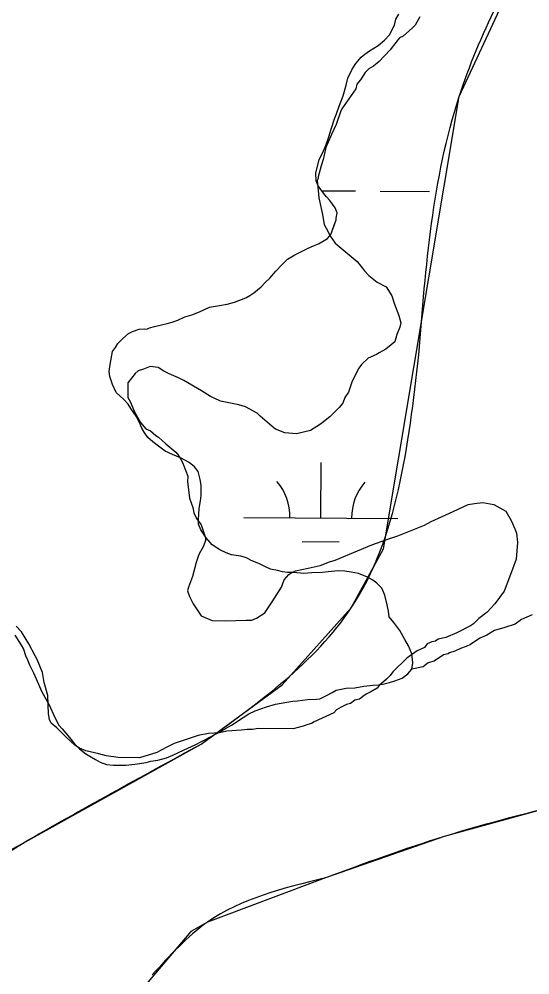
# Model space of a CAD drawing. Extents: x 3172231 to 3210228, y 940198 to 965780.
# Drawn here: x 3185839 to 3186170, y 955470 to 956090 of the extents above; entities that cross this region are included whole.
import ezdxf

# ---------------------------------------------------------------- set-up
doc = ezdxf.new("R2010")
doc.units = 0
for name, color, linetype in [('V-BORW-LINE', 7, 'Continuous'), ('V-SITE-VEGE', 7, 'Continuous'), ('V-TOPO-SHOR', 7, 'Continuous'), ('V-WETL-SWMP', 7, 'Continuous')]:
    doc.layers.add(name, color=color, linetype=linetype)

msp = doc.modelspace()

# ---------------------------------------------------------------- linework, layer by layer
at = {"layer": 'V-BORW-LINE'}
for points in [[(3186124.554, 956040.163), (3186178.557, 956156.756)], [(3186075.439, 955746.529), (3186124.554, 956040.163)], [(3186054.58, 955708.097), (3186075.439, 955746.529)], [(3186009.777, 955658.176), (3186054.58, 955708.097)], [(3185957.124, 955619.632), (3186009.777, 955658.176)], [(3185841.139, 955555.144), (3185957.124, 955619.632)], [(3186242.224, 955594.59), (3186114.949, 955559.609)], [(3186114.949, 955559.609), (3186037.75, 955532.768)], [(3185785.141, 955520.345), (3185841.139, 955555.144)], [(3186037.75, 955532.768), (3185961.252, 955503.918)], [(3185961.252, 955503.918), (3185950.564, 955497.995)], [(3185950.564, 955497.995), (3185893.813, 955430.957)]]:
    msp.add_lwpolyline(points, dxfattribs=at)
for points in [[(3186098.452, 955872.49), (3186124.554, 956040.163), (3186178.557, 956156.756)], [(3185957.124, 955619.632), (3186054.58, 955708.097), (3186098.452, 955872.49)], [(3185740.67, 955495.723), (3185841.139, 955555.144), (3185957.124, 955619.632)], [(3186199.808, 955582.463), (3186114.949, 955559.609), (3186037.75, 955532.768)], [(3186037.75, 955532.768), (3185961.252, 955503.918), (3185925.403, 955469.724)]]:
    msp.add_spline(points, degree=3, dxfattribs=at)
at = {"layer": 'V-SITE-VEGE'}
for points in [[(3186099.144, 956091.963), (3186096.113, 956086.615), (3186094.304, 956084.842), (3186088.287, 956079.523), (3186085.891, 956078.352), (3186083.476, 956075.388), (3186079.851, 956070.645), (3186072.62, 956062.951), (3186069.013, 956059.998), (3186066.013, 956058.236), (3186063.605, 956055.869), (3186060.58, 956051.119), (3186058.161, 956048.154), (3186057.539, 956045.178), (3186048.47, 956032.128), (3186047.862, 956030.941), (3186044.798, 956022.013), (3186041.753, 956015.474), (3186038.099, 956007.153), (3186036.237, 955999.407), (3186035.006, 955995.242), (3186033.153, 955988.094), (3186033.141, 955986.9), (3186032.532, 955985.713), (3186033.071, 955979.143), (3186033.624, 955974.362), (3186035.918, 955963.596), (3186036.477, 955959.414), (3186037.048, 955957.02), (3186038.224, 955954.624), (3186041.161, 955949.225), (3186044.108, 955945.021), (3186058.325, 955932.956), (3186063.046, 955926.943), (3186066.003, 955923.933)], [(3186066.003, 955923.933), (3186071.338, 955919.705), (3186077.279, 955916.668), (3186080.806, 955910.668), (3186082.549, 955905.279), (3186085.469, 955898.093), (3186086.62, 955893.307), (3186085.995, 955890.327), (3186084.163, 955885.567), (3186082.926, 955880.804), (3186080.523, 955879.034), (3186076.915, 955876.083), (3186072.714, 955873.736), (3186070.914, 955872.554), (3186065.522, 955870.218), (3186061.307, 955866.077), (3186059.494, 955863.705), (3186055.239, 955855.386), (3186052.789, 955848.245), (3186050.371, 955844.685), (3186049.146, 955841.116), (3186046.729, 955838.152), (3186040.708, 955832.237), (3186034.697, 955827.517), (3186028.094, 955823.396), (3186019.12, 955821.088), (3186011.366, 955821.756), (3186005.419, 955824.197), (3186003.047, 955826.009), (3185995.349, 955832.645), (3185993.573, 955834.449), (3185985.852, 955838.699), (3185981.685, 955839.93), (3185975.129, 955841.181), (3185969.769, 955842.424), (3185965.608, 955844.251), (3185963.23, 955845.463), (3185957.293, 955849.101), (3185946.013, 955855.769), (3185942.447, 955857.59), (3185936.5, 955860.031), (3185932.934, 955861.854), (3185929.377, 955864.272), (3185924.009, 955864.917), (3185919.815, 955863.164), (3185916.224, 955862.003), (3185914.416, 955860.229), (3185909.589, 955854.303), (3185909.503, 955844.755), (3185911.268, 955841.752), (3185913.601, 955835.764), (3185917.715, 955828.563), (3185921.258, 955824.355), (3185924.232, 955823.134), (3185927.785, 955820.115), (3185929.565, 955818.907), (3185934.302, 955814.686), (3185940.821, 955809.257), (3185942.59, 955806.852), (3185944.354, 955803.852), (3185945.525, 955801.454), (3185948.442, 955793.669), (3185948.409, 955790.09), (3185949.507, 955779.333), (3185951.839, 955773.343), (3185952.404, 955769.757), (3185954.164, 955766.161), (3185957.111, 955761.954), (3185960.019, 955753.574), (3185960.003, 955751.782), (3185958.778, 955748.212), (3185955.745, 955742.867), (3185953.906, 955737.511), (3185951.44, 955728.58), (3185948.986, 955721.439), (3185948.37, 955719.057), (3185949.531, 955715.465), (3185951.874, 955710.668), (3185957.176, 955702.861), (3185964.314, 955699.814), (3185972.669, 955699.74), (3185986.401, 955700.211), (3185989.983, 955700.18), (3185992.977, 955701.348), (3185998.38, 955704.881), (3186003.219, 955711.999), (3186009.273, 955721.496), (3186011.108, 955726.255), (3186014.125, 955729.809), (3186015.925, 955730.986), (3186018.321, 955732.16), (3186026.696, 955733.874), (3186034.47, 955735.596), (3186040.46, 955737.929), (3186044.052, 955739.09), (3186068.016, 955749.023), (3186077.599, 955752.519), (3186084.781, 955754.841), (3186102.154, 955761.85), (3186106.355, 955764.199), (3186120.738, 955770.636)], [(3186120.738, 955770.636), (3186130.331, 955775.326), (3186134.513, 955775.885), (3186139.891, 955776.434), (3186147.042, 955775.176), (3186154.763, 955770.929), (3186158.292, 955764.928), (3186160.631, 955759.535), (3186161.796, 955756.541), (3186162.341, 955750.565), (3186161.647, 955739.828), (3186159.201, 955733.284), (3186157.974, 955729.715), (3186153.7, 955719.008), (3186147.659, 955710.707), (3186142.836, 955705.376), (3186137.425, 955701.247), (3186133.812, 955697.698), (3186132.012, 955696.521), (3186123.015, 955691.827), (3186115.827, 955688.904), (3186111.04, 955687.755), (3186109.24, 955686.578), (3186106.846, 955686), (3186103.852, 955684.835), (3186102.042, 955682.463), (3186097.243, 955680.118), (3186090.636, 955675.404), (3186081.6, 955666.53), (3186079.79, 955664.158), (3186077.384, 955661.793), (3186072.571, 955657.658), (3186071.36, 955655.878), (3186067.16, 955653.529), (3186064.764, 955652.355), (3186062.962, 955651.178), (3186059.955, 955648.817), (3186056.967, 955648.247), (3186053.961, 955645.886), (3186051.569, 955645.31), (3186047.97, 955643.551), (3186044.972, 955641.792), (3186043.162, 955640.014), (3186030.577, 955634.159), (3186028.776, 955632.979), (3186026.382, 955632.406), (3186023.388, 955631.239), (3186016.808, 955629.506), (3185994.126, 955629.709), (3185990.54, 955629.148), (3185986.958, 955629.178), (3185983.374, 955628.613), (3185973.816, 955628.101), (3185969.032, 955626.95), (3185961.864, 955626.418), (3185955.288, 955625.283), (3185939.721, 955620.052), (3185934.927, 955617.705), (3185928.328, 955614.183), (3185919.35, 955611.279), (3185916.956, 955610.703), (3185903.23, 955610.826), (3185895.48, 955612.088), (3185890.717, 955613.327), (3185882.375, 955615.188), (3185878.216, 955617.019), (3185875.246, 955618.838), (3185869.325, 955624.261), (3185863.411, 955630.284), (3185859.857, 955633.301), (3185858.684, 955635.697), (3185858.121, 955639.287), (3185857.629, 955651.227), (3185855.317, 955659.603), (3185854.182, 955666.179), (3185850.676, 955674.568), (3185849.505, 955676.966), (3185845.394, 955684.763), (3185840.69, 955692.566), (3185837.141, 955696.179)]]:
    msp.add_lwpolyline(points, dxfattribs=at)
at = {"layer": 'V-TOPO-SHOR'}
for points in [[(3186026.522, 955941.744), (3186030.052, 955943.178), (3186033.29, 955944.615), (3186039.184, 955948.081), (3186041.261, 955950.7), (3186043.36, 955955.957), (3186044.861, 955960.049), (3186044.874, 955961.223), (3186045.49, 955964.735), (3186044.054, 955967.973), (3186040.579, 955972.693), (3186038.547, 955975.057), (3186036.516, 955977.42), (3186033.04, 955982.143), (3186031.895, 955985.379), (3186031.652, 955990.656), (3186033.78, 955999.139), (3186036.471, 956004.978), (3186037.968, 956008.484), (3186040.069, 956014.034), (3186041.578, 956019.005), (3186043.692, 956025.728), (3186044.892, 956028.944), (3186046.696, 956033.91), (3186049.396, 956040.63), (3186051.216, 956047.648), (3186052.429, 956052.037), (3186055.12, 956057.876), (3186057.5, 956061.665), (3186061.055, 956065.738), (3186063.416, 956067.77), (3186066.367, 956069.793), (3186071.969, 956073.262), (3186076.104, 956076.742), (3186079.36, 956080.232), (3186082.643, 956086.652), (3186083.556, 956090.455), (3186085.344, 956093.665)], [(3186093.86, 955668.301), (3186094.466, 955672.301), (3186093.934, 955678.168), (3186091.636, 955683.467), (3186089.328, 955687.591), (3186086.155, 955693.483), (3186082.096, 955698.503), (3186079.198, 955702.341), (3186078.643, 955705.864), (3186077.801, 955709.976), (3186076.392, 955716.437), (3186074.381, 955720.853), (3186071.184, 955724.105), (3186068.565, 955726.182), (3186065.063, 955727.972), (3186059.222, 955730.37), (3186054.538, 955731.292), (3186050.44, 955731.914), (3186046.045, 955732.248), (3186039.59, 955731.427), (3186035.774, 955731.167), (3186029.03, 955730.933), (3186023.749, 955730.394), (3186017.011, 955731.042), (3186013.199, 955731.076), (3186009.978, 955731.398), (3186006.762, 955732.305), (3186002.079, 955733.229), (3185998.867, 955734.722), (3185994.489, 955736.815), (3185989.524, 955738.91), (3185986.608, 955740.696), (3185982.805, 955741.609), (3185976.95, 955742.541), (3185973.444, 955743.745), (3185969.358, 955745.834), (3185964.404, 955749.103), (3185960.338, 955753.537), (3185956.867, 955758.845), (3185955.433, 955762.376), (3185955.462, 955765.602), (3185955.818, 955772.632), (3185956.742, 955777.609), (3185957.068, 955781.123), (3185957.127, 955787.865), (3185956.572, 955791.388), (3185955.155, 955796.678), (3185952.837, 955799.631), (3185949.345, 955802.595), (3185943.801, 955805.577), (3185938.544, 955807.676), (3185933.87, 955809.769), (3185929.502, 955813.033), (3185925.719, 955815.999), (3185922.518, 955818.665), (3185920.204, 955822.204), (3185918.762, 955824.856), (3185917.04, 955828.977), (3185915.018, 955832.512), (3185911.547, 955837.527), (3185909.812, 955840.474), (3185906.908, 955843.432), (3185901.964, 955847.874), (3185899.666, 955853.17), (3185897.954, 955858.464), (3185897.397, 955861.694), (3185898.024, 955866.085), (3185899.564, 955874.574), (3185901.641, 955877.193), (3185903.13, 955879.819), (3185906.384, 955883.013), (3185909.931, 955886.206), (3185912.581, 955887.648), (3185916.99, 955889.076), (3185920.513, 955889.338), (3185921.975, 955889.031), (3185923.743, 955889.895), (3185926.974, 955890.745), (3185931.382, 955891.877), (3185935.199, 955892.723), (3185938.433, 955893.573), (3185941.964, 955895.009), (3185946.672, 955897.018), (3185951.083, 955898.445), (3185956.085, 955900.452), (3185962.56, 955903.326), (3185969.02, 955904.442), (3185974.011, 955905.275), (3185978.713, 955906.699), (3185986.069, 955909.566), (3185988.722, 955911.008), (3185991.376, 955912.742), (3185996.099, 955916.511), (3185998.765, 955919.419), (3186001.722, 955922.325), (3186005.573, 955926.687), (3186009.716, 955931.047), (3186013.265, 955934.533), (3186017.981, 955937.423), (3186022.692, 955939.727), (3186026.522, 955941.744)], [(3185836.348, 955690.444), (3185840.395, 955683.958), (3185841.837, 955681.308), (3185843.267, 955677.189), (3185844.413, 955674.249), (3185845.849, 955671.011), (3185848.444, 955666.003), (3185851.602, 955658.645), (3185853.613, 955653.937), (3185855.63, 955650.109), (3185858.518, 955645.097), (3185862.254, 955636.856), (3185864.848, 955631.849), (3185866.88, 955629.485), (3185871.812, 955623.872), (3185875, 955619.739), (3185878.195, 955616.485), (3185882.271, 955613.222), (3185888.689, 955609.646)], [(3185888.689, 955609.646), (3185891.603, 955607.863), (3185895.695, 955606.359), (3185900.383, 955606.026), (3185903.609, 955605.997), (3185908.299, 955605.954), (3185914.166, 955606.486), (3185921.504, 955607.594), (3185924.443, 955608.446), (3185929.143, 955609.286), (3185934.724, 955610.701), (3185938.845, 955612.424), (3185942.083, 955613.859), (3185946.205, 955615.874), (3185953.271, 955619.037), (3185957.395, 955621.345), (3185964.463, 955625.092), (3185968.883, 955627.399), (3185973.007, 955629.707), (3185976.839, 955632.019), (3185984.507, 955636.934), (3185988.046, 955639.246), (3185992.166, 955641.261), (3185999.519, 955643.834), (3186005.398, 955645.542), (3186012.741, 955646.941), (3186016.556, 955647.493), (3186019.784, 955647.758), (3186026.241, 955648.579), (3186032.106, 955648.819), (3186034.161, 955649.093), (3186038.576, 955651.106), (3186042.113, 955653.128), (3186044.763, 955654.569), (3186051.227, 955655.976), (3186056.797, 955656.22), (3186062.671, 955657.34), (3186068.833, 955657.873), (3186072.354, 955658.133), (3186075.876, 955658.688), (3186079.403, 955659.536), (3186082.93, 955660.676), (3186087.636, 955662.395), (3186091.181, 955665.295), (3186093.843, 955668.203), (3186093.86, 955668.301)]]:
    msp.add_lwpolyline(points, dxfattribs=at)
at = {"layer": 'V-WETL-SWMP'}
for p, q in [((3186035.31, 955979.059), (3186057.366, 955978.909)), ((3186073.365, 955978.8), (3186105.364, 955978.582)), ((3186034.763, 955766.454), (3186035.008, 955802.453)), ((3185984.764, 955766.794), (3186084.762, 955766.113)), ((3186022.658, 955751.105), (3186046.658, 955750.941))]:
    msp.add_line(p, q, dxfattribs=at)
for points in [[(3185899.666, 955853.171), (3185897.954, 955858.464), (3185897.397, 955861.693), (3185898.023, 955866.085), (3185899.564, 955874.573), (3185901.64, 955877.193), (3185903.13, 955879.819), (3185906.383, 955883.014), (3185909.93, 955886.207), (3185912.581, 955887.649), (3185916.991, 955889.076), (3185920.512, 955889.337), (3185921.975, 955889.031), (3185923.742, 955889.895), (3185926.974, 955890.745), (3185931.382, 955891.878), (3185935.2, 955892.724), (3185938.433, 955893.574), (3185941.964, 955895.008), (3185946.672, 955897.018), (3185951.083, 955898.445), (3185956.085, 955900.452), (3185962.56, 955903.326), (3185969.02, 955904.441), (3185974.011, 955905.275), (3185978.714, 955906.699), (3185986.069, 955909.565), (3185988.721, 955911.007), (3185991.375, 955912.742), (3185996.099, 955916.511), (3185998.764, 955919.419), (3186001.722, 955922.324), (3186005.572, 955926.687), (3186009.715, 955931.047), (3186013.264, 955934.533), (3186017.981, 955937.423), (3186022.692, 955939.726), (3186026.522, 955941.744), (3186030.053, 955943.178), (3186033.29, 955944.615), (3186039.185, 955948.08), (3186041.26, 955950.7), (3186042.62, 955954.104), (3186044.862, 955960.049), (3186044.873, 955961.222), (3186045.49, 955964.734), (3186044.054, 955967.972), (3186040.578, 955972.694), (3186038.547, 955975.057), (3186036.516, 955977.421), (3186033.04, 955982.143), (3186031.896, 955985.378), (3186031.651, 955990.657), (3186033.779, 955999.14), (3186036.47, 956004.979), (3186037.967, 956008.484), (3186040.069, 956014.035), (3186041.579, 956019.005), (3186043.692, 956025.729), (3186044.893, 956028.943), (3186046.697, 956033.911), (3186049.395, 956040.63), (3186051.217, 956047.649), (3186052.429, 956052.036), (3186055.12, 956057.875), (3186057.499, 956061.665), (3186061.054, 956065.738), (3186063.417, 956067.769), (3186066.367, 956069.794), (3186071.968, 956073.262), (3186076.104, 956076.743), (3186079.36, 956080.232), (3186082.642, 956086.652), (3186083.556, 956090.455), (3186085.344, 956093.664)], [(3186171.865, 955703.663), (3186165.094, 955700.498), (3186160.964, 955697.604), (3186154.2, 955695.319), (3186147.44, 955693.327), (3186142.43, 955690.441), (3186138.014, 955688.428), (3186131.822, 955684.379), (3186129.17, 955682.937), (3186125.349, 955681.799), (3186121.815, 955680.071), (3186118.287, 955678.93), (3186117.402, 955678.352), (3186114.463, 955677.499), (3186108.27, 955673.45), (3186104.449, 955672.311), (3186101.201, 955669.702), (3186093.859, 955668.302), (3186094.467, 955672.3), (3186093.934, 955678.168), (3186091.636, 955683.466), (3186089.327, 955687.591), (3186086.155, 955693.483), (3186082.096, 955698.503), (3186079.199, 955702.34), (3186078.644, 955705.863), (3186077.801, 955709.975), (3186076.393, 955716.437), (3186074.381, 955720.853), (3186071.185, 955724.106), (3186068.565, 955726.182), (3186065.063, 955727.972), (3186059.221, 955730.37), (3186054.539, 955731.292), (3186050.44, 955731.915), (3186046.046, 955732.247), (3186039.589, 955731.426), (3186035.775, 955731.167), (3186029.03, 955730.934), (3186023.748, 955730.395), (3186017.011, 955731.042), (3186013.2, 955731.076), (3186009.978, 955731.398), (3186006.762, 955732.306), (3186002.079, 955733.228), (3185998.868, 955734.722), (3185994.489, 955736.814), (3185989.524, 955738.91), (3185986.608, 955740.695), (3185982.805, 955741.609), (3185976.95, 955742.541), (3185973.443, 955743.745), (3185969.357, 955745.834), (3185964.403, 955749.103), (3185960.338, 955753.537), (3185956.868, 955758.845), (3185955.434, 955762.376), (3185955.463, 955765.601), (3185955.819, 955772.633), (3185956.743, 955777.609), (3185957.067, 955781.124), (3185957.128, 955787.866), (3185956.573, 955791.389), (3185955.155, 955796.679), (3185952.836, 955799.632), (3185949.344, 955802.594), (3185943.801, 955805.576), (3185938.543, 955807.675), (3185933.871, 955809.769), (3185929.502, 955813.033), (3185925.718, 955815.999), (3185922.517, 955818.666), (3185920.203, 955822.205), (3185918.761, 955824.856), (3185917.039, 955828.976), (3185915.019, 955832.512), (3185911.546, 955837.527), (3185909.813, 955840.474), (3185906.908, 955843.432), (3185901.964, 955847.874), (3185899.666, 955853.171)]]:
    msp.add_lwpolyline(points, dxfattribs=at)
for centre, start, end in [((3185979.525, 955767.304), 358.838165, 40.381824), ((3186090.008, 955766.552), 138.838162, 180.381821)]:
    msp.add_arc(centre, 35.246, start, end, dxfattribs=at)

doc.saveas('drawing.dxf')
